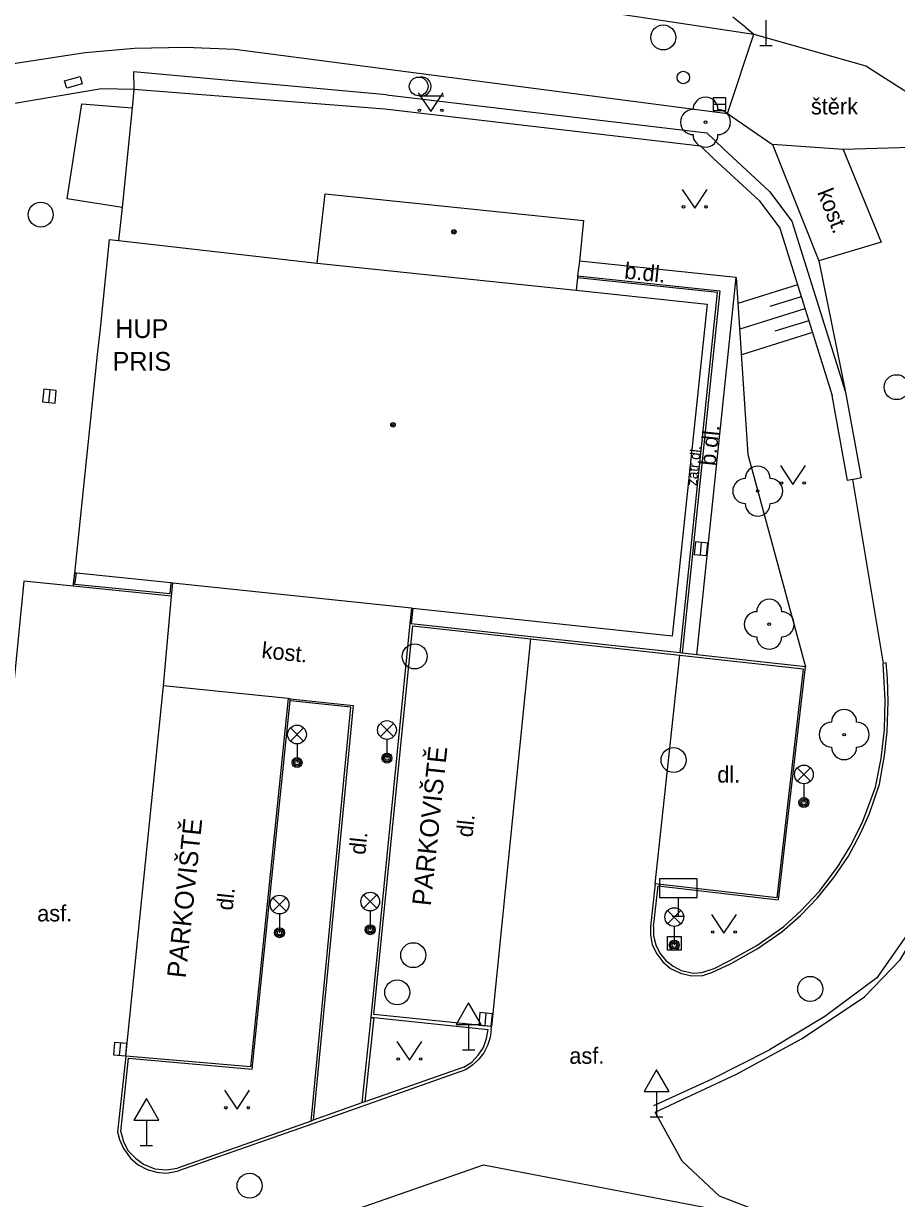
# Model space of a CAD drawing. Extents: x -598233 to -596890, y -1157848 to -1156431.
# Drawn here: x -597852.47 to -597817.53, y -1157095.4 to -1157048.36 of the extents above; entities that cross this region are included whole.
import ezdxf

# ---------------------------------------------------------------- set-up
doc = ezdxf.new("R2010")
doc.units = 0
for name, color, linetype in [('Level 10', 7, 'Continuous'), ('Level 11', 7, 'Continuous'), ('Level 14', 7, 'Continuous'), ('Level 15', 7, 'Continuous'), ('Level 22', 7, 'Continuous'), ('Level 24', 7, 'Continuous'), ('Level 27', 7, 'Continuous'), ('Level 31', 7, 'Continuous'), ('Level 33', 7, 'Continuous'), ('Level 34', 7, 'Continuous'), ('Level 36', 7, 'Continuous'), ('Level 39', 7, 'Continuous'), ('Level 40', 7, 'Continuous'), ('Level 41', 7, 'Continuous'), ('Level 5', 7, 'Continuous'), ('Level 7', 7, 'Continuous'), ('Level 9', 7, 'Continuous')]:
    doc.layers.add(name, color=color, linetype=linetype)

msp = doc.modelspace()

# ---------------------------------------------------------------- linework, layer by layer
at = {"layer": 'Level 10'}
for points in [[(-597823.54, -1157048.54), (-597824.07, -1157048.11)], [(-597823.54, -1157048.54), (-597823.23, -1157048.79)], [(-597824.29, -1157051.97), (-597823.23, -1157048.79)], [(-597853.21, -1157050.02), (-597850, -1157049.52)], [(-597850, -1157049.52), (-597848.02, -1157049.35)], [(-597848.02, -1157049.35), (-597845.99, -1157049.31)], [(-597845.99, -1157049.31), (-597844.01, -1157049.39)], [(-597844.01, -1157049.39), (-597824.29, -1157051.97)], [(-597812.02, -1157057.86), (-597813.09, -1157058.02), (-597815.59, -1157056.6), (-597815.58, -1157053.29), (-597819.66, -1157053.4), (-597822.49, -1157053.2)], [(-597822.49, -1157053.2), (-597820.64, -1157057.86), (-597819.56, -1157063.12)], [(-597819.28, -1157066.62), (-597818.06, -1157073.98)], [(-597850.48, -1157070.89), (-597850.42, -1157070.36)], [(-597846.54, -1157071.29), (-597850.48, -1157070.89)], [(-597846.86, -1157074.88), (-597846.54, -1157071.29)], [(-597837, -1157072.38), (-597838.57, -1157088.15)], [(-597836.95, -1157072.39), (-597837, -1157072.38)], [(-597832.1599, -1157072.9099), (-597836.95, -1157072.39)], [(-597826.19, -1157073.56), (-597832.1599, -1157072.9099)], [(-597826.11, -1157073.57), (-597826.19, -1157073.56)], [(-597825.52, -1157073.63), (-597826.11, -1157073.57)], [(-597827.25, -1157084.52), (-597827.07, -1157082.89), (-597822.25, -1157083.45), (-597821.17, -1157074.12), (-597825.52, -1157073.63)], [(-597827.25, -1157084.52), (-597827.25, -1157084.89), (-597827.1599, -1157085.25), (-597827, -1157085.58), (-597826.76, -1157085.87), (-597826.4699, -1157086.1), (-597826.14, -1157086.27), (-597825.65, -1157086.38), (-597825.32, -1157086.35), (-597824.82, -1157086.19), (-597824.19, -1157085.87), (-597823.12, -1157085.27), (-597822.04, -1157084.51), (-597821.35, -1157083.89), (-597820.62, -1157083.11), (-597819.88, -1157082.14), (-597819.38, -1157081.31), (-597818.88, -1157080.34), (-597818.36, -1157078.93), (-597818.14, -1157077.78), (-597818.01, -1157076.62), (-597817.98, -1157075.45), (-597818.06, -1157073.98)], [(-597841.87, -1157075.39), (-597846.86, -1157074.88)], [(-597848.57, -1157092.73), (-597848.26, -1157089.79), (-597843.31, -1157090.2199), (-597841.8, -1157075.48)], [(-597841.79, -1157075.4), (-597841.87, -1157075.39)], [(-597841.8, -1157075.48), (-597841.79, -1157075.4)], [(-597800.82, -1157099.89), (-597800.99, -1157099.88), (-597801.12, -1157099.86), (-597813.56, -1157097.73), (-597821.74, -1157096.41), (-597824.61, -1157095.31), (-597826.1, -1157093.91), (-597827.18, -1157091.95), (-597823.93, -1157090.42), (-597821.3, -1157089), (-597818.81, -1157087.33), (-597817.38, -1157085.85), (-597815.84, -1157083.27), (-597814.63, -1157080.61)], [(-597838.57, -1157088.15), (-597838.45, -1157088.1599)], [(-597838.45, -1157088.1599), (-597833.87, -1157088.63)], [(-597834.84, -1157090.15), (-597834.52, -1157089.94), (-597834.27, -1157089.6599), (-597834.06, -1157089.35), (-597833.93, -1157088.99), (-597833.87, -1157088.63)], [(-597834.84, -1157090.15), (-597838.8, -1157091.53)], [(-597838.93, -1157091.57), (-597840.87, -1157092.27)], [(-597838.8, -1157091.53), (-597838.93, -1157091.57)], [(-597840.96, -1157092.3), (-597846.31, -1157094.19)], [(-597840.87, -1157092.27), (-597840.96, -1157092.3)], [(-597848.57, -1157092.73), (-597848.4699, -1157093.13), (-597848.28, -1157093.49), (-597847.99, -1157093.79), (-597847.6599, -1157094.03), (-597847.21, -1157094.21), (-597846.74, -1157094.26), (-597846.31, -1157094.19)]]:
    msp.add_lwpolyline(points, dxfattribs=at)
at = {"layer": 'Level 11'}
for points in [[(-597835.37, -1157046.94), (-597823.23, -1157048.79)], [(-597823.23, -1157048.79), (-597818.75, -1157050.05), (-597816.47, -1157051.51), (-597815.58, -1157053.29)], [(-597837.94, -1157051.22), (-597848.07, -1157050.29), (-597848.05, -1157050.99), (-597838, -1157051.77)], [(-597853.86, -1157051.7199), (-597849.35, -1157050.96)], [(-597849.35, -1157050.96), (-597848.05, -1157050.99)], [(-597848.05, -1157050.99), (-597848.12, -1157051.74)], [(-597837.94, -1157051.22), (-597825.12, -1157052.74), (-597824.46, -1157053.37), (-597822.61, -1157055.08), (-597821.71, -1157056.27), (-597819.56, -1157063.12)], [(-597850.7199, -1157055.38), (-597850.14, -1157051.57)], [(-597850.14, -1157051.57), (-597848.12, -1157051.74)], [(-597848.12, -1157051.74), (-597848.52, -1157055.73)], [(-597824.29, -1157051.97), (-597822.49, -1157053.2)], [(-597819.66, -1157053.4), (-597818.14, -1157057.12), (-597820.64, -1157057.86)], [(-597848.52, -1157055.73), (-597850.7199, -1157055.38)], [(-597848.52, -1157055.73), (-597848.6599, -1157057.05)], [(-597825.52, -1157073.63), (-597823.94, -1157058.53), (-597830.2199, -1157057.87)], [(-597826.19, -1157073.56), (-597824.69, -1157059.13), (-597830.3, -1157058.54)], [(-597830.29, -1157058.46), (-597824.6, -1157059.06), (-597826.11, -1157073.57)], [(-597819.56, -1157063.12), (-597818.94, -1157066.55)], [(-597850.48, -1157070.89), (-597852.46, -1157070.69), (-597854.08, -1157087.11)], [(-597846.57, -1157070.76), (-597846.61, -1157071.2), (-597850.4099, -1157070.82), (-597850.35, -1157070.37)], [(-597846.54, -1157071.29), (-597846.49, -1157070.77)], [(-597836.94, -1157071.77), (-597837, -1157072.38)], [(-597836.89, -1157071.78), (-597836.95, -1157072.39)], [(-597833.75, -1157088.64), (-597833.74, -1157088.52), (-597838.44, -1157088.04), (-597836.89, -1157072.4699), (-597832.17, -1157072.99)], [(-597832.17, -1157072.99), (-597833.74, -1157088.52)], [(-597832.17, -1157072.99), (-597826.2, -1157073.65)], [(-597827.37, -1157084.51), (-597827.37, -1157084.85), (-597827.3, -1157085.24), (-597827.12, -1157085.61), (-597826.88, -1157085.93), (-597826.57, -1157086.19), (-597826.17, -1157086.38), (-597825.73, -1157086.49), (-597825.28, -1157086.4699), (-597824.9099, -1157086.36), (-597824.17, -1157086.01), (-597823.1, -1157085.4), (-597822.12, -1157084.73), (-597821.37, -1157084.07), (-597820.69, -1157083.36), (-597820.03, -1157082.55), (-597819.45, -1157081.7), (-597818.96, -1157080.79), (-597818.6, -1157079.99), (-597818.2, -1157078.82), (-597818, -1157077.67), (-597817.9, -1157076.7), (-597817.86, -1157075.5), (-597817.88, -1157074.58), (-597817.94, -1157073.96)], [(-597826.2, -1157073.65), (-597821.26, -1157074.19), (-597822.32, -1157083.36), (-597827.19, -1157082.8)], [(-597826.6, -1157077.37), (-597826.2, -1157073.65)], [(-597817.94, -1157073.96), (-597818.06, -1157073.98)], [(-597848.37, -1157089.7), (-597846.86, -1157074.88)], [(-597841.87, -1157075.39), (-597843.38, -1157090.13), (-597848.37, -1157089.7)], [(-597840.96, -1157092.3), (-597839.36, -1157075.73), (-597841.8, -1157075.48)], [(-597841.79, -1157075.4), (-597839.27, -1157075.6599), (-597840.87, -1157092.27)], [(-597827.19, -1157082.8), (-597826.6, -1157077.37)], [(-597827.19, -1157082.8), (-597827.37, -1157084.51)], [(-597826.69, -1157085.46), (-597826.69, -1157084.9099), (-597826.14, -1157084.9099), (-597826.14, -1157085.46), (-597826.69, -1157085.46)], [(-597838.57, -1157088.15), (-597838.93, -1157091.57)], [(-597838.45, -1157088.1599), (-597838.8, -1157091.53)], [(-597833.75, -1157088.64), (-597833.79, -1157088.96), (-597833.89, -1157089.27), (-597834.04, -1157089.57), (-597834.24, -1157089.83), (-597834.48, -1157090.05), (-597834.6338, -1157090.1526), (-597834.78, -1157090.25)], [(-597848.37, -1157089.7), (-597848.7, -1157092.73)], [(-597834.78, -1157090.25), (-597840.89, -1157092.4099), (-597846.27, -1157094.3)], [(-597848.7, -1157092.73), (-597848.62, -1157093.04), (-597848.46, -1157093.4), (-597848.18, -1157093.79), (-597847.88, -1157094.06), (-597847.52, -1157094.24), (-597847.13, -1157094.35), (-597847.03, -1157094.36)], [(-597847.03, -1157094.36), (-597846.73, -1157094.39), (-597846.27, -1157094.3)], [(-597842.53, -1157097.51), (-597842.73, -1157097.08), (-597834.05, -1157094.05), (-597821.74, -1157096.41)]]:
    msp.add_lwpolyline(points, dxfattribs=at)
at = {"layer": 'Level 14'}
msp.add_lwpolyline([(-597823.94, -1157058.53), (-597823.47, -1157065.62), (-597823.08, -1157067.08), (-597821.17, -1157074.12)], dxfattribs=at)
at = {"layer": 'Level 15'}
for points in [[(-597821.49, -1157058.82), (-597823.87, -1157059.57)], [(-597821.34, -1157059.3), (-597822.59, -1157059.69)], [(-597821.19, -1157059.78), (-597823.8, -1157060.6)], [(-597821.04, -1157060.26), (-597822.4, -1157060.68)], [(-597820.89, -1157060.73), (-597823.73, -1157061.63)]]:
    msp.add_lwpolyline(points, dxfattribs=at)
at = {"layer": 'Level 22'}
for centre in [(-597825.17, -1157052.31), (-597823.08, -1157067.08), (-597822.62, -1157072.41), (-597819.62, -1157076.83)]:
    msp.add_circle(centre, 0.05, dxfattribs=at)
for centre, start, end in [((-597825.17, -1157051.81), 0, 180), ((-597825.67, -1157052.31), 90, 270), ((-597824.67, -1157052.31), 270, 90), ((-597825.17, -1157052.81), 180, 0), ((-597823.08, -1157066.58), 0, 180), ((-597823.58, -1157067.08), 90, 270), ((-597822.58, -1157067.08), 270, 90), ((-597823.08, -1157067.58), 180, 0), ((-597822.62, -1157071.91), 0, 180), ((-597823.12, -1157072.41), 90, 270), ((-597822.12, -1157072.41), 270, 90), ((-597822.62, -1157072.91), 180, 0), ((-597819.62, -1157076.33), 0, 180), ((-597820.12, -1157076.83), 90, 270), ((-597819.12, -1157076.83), 270, 90), ((-597819.62, -1157077.33), 180, 0)]:
    msp.add_arc(centre, 0.5, start, end, dxfattribs=at)
at = {"layer": 'Level 24'}
for points in [[(-597850.83, -1157050.65), (-597850.2, -1157050.48)], [(-597850.2, -1157050.48), (-597850.12, -1157050.77)], [(-597850.74, -1157050.95), (-597850.83, -1157050.65)], [(-597850.12, -1157050.77), (-597850.74, -1157050.95)]]:
    msp.add_lwpolyline(points, dxfattribs=at)
at = {"layer": 'Level 27'}
for p, q in [((-597824.86, -1157051.59), (-597824.36, -1157051.59)), ((-597851.4562, -1157063.5286), (-597851.4038, -1157063.0314)), ((-597825.376, -1157069.6386), (-597825.324, -1157069.1414)), ((-597833.9917, -1157088.479), (-597833.9481, -1157087.981)), ((-597848.621, -1157089.6691), (-597848.579, -1157089.1709))]:
    msp.add_line(p, q, dxfattribs=at)
for points in [[(-597824.86, -1157051.84), (-597824.36, -1157051.84), (-597824.36, -1157051.34), (-597824.86, -1157051.34)], [(-597851.2075, -1157063.5548), (-597851.1552, -1157063.0575), (-597851.6525, -1157063.0052), (-597851.7048, -1157063.5025)], [(-597825.1274, -1157069.6646), (-597825.0754, -1157069.1674), (-597825.5726, -1157069.1154), (-597825.6246, -1157069.6126)], [(-597833.7427, -1157088.5009), (-597833.699, -1157088.0028), (-597834.1971, -1157087.9591), (-597834.2408, -1157088.4572)], [(-597848.3718, -1157089.6901), (-597848.3299, -1157089.1918), (-597848.8282, -1157089.1499), (-597848.8701, -1157089.6482)]]:
    msp.add_lwpolyline(points, close=True, dxfattribs=at)
for centre in [(-597826.86, -1157048.92), (-597851.78, -1157056.01), (-597817.52, -1157062.92), (-597836.81, -1157073.7), (-597826.45, -1157077.85), (-597836.87, -1157085.6599), (-597837.51, -1157087.15), (-597820.98, -1157087.01), (-597843.42, -1157094.89)]:
    msp.add_circle(centre, 0.5, dxfattribs=at)
at = {"layer": 'Level 31'}
msp.add_circle((-597826.06, -1157050.52), 0.25, dxfattribs=at)
at = {"layer": 'Level 33'}
for p, q in [((-597838.185, -1157076.91), (-597837.655, -1157076.38)), ((-597838.185, -1157076.38), (-597837.655, -1157076.91)), ((-597841.785, -1157077.09), (-597841.255, -1157076.56)), ((-597841.785, -1157076.56), (-597841.255, -1157077.09)), ((-597841.52, -1157077.2), (-597841.52, -1157077.95)), ((-597837.92, -1157077.02), (-597837.92, -1157077.77)), ((-597821.495, -1157078.69), (-597820.965, -1157078.16)), ((-597821.495, -1157078.16), (-597820.965, -1157078.69)), ((-597821.23, -1157078.8), (-597821.23, -1157079.55)), ((-597842.4849, -1157083.9), (-597841.9549, -1157083.37)), ((-597842.4849, -1157083.37), (-597841.9549, -1157083.9)), ((-597838.855, -1157083.78), (-597838.325, -1157083.25)), ((-597838.855, -1157083.25), (-597838.325, -1157083.78)), ((-597838.59, -1157083.89), (-597838.59, -1157084.64)), ((-597826.685, -1157084.4), (-597826.155, -1157083.87)), ((-597826.685, -1157083.87), (-597826.155, -1157084.4)), ((-597842.2199, -1157084.01), (-597842.2199, -1157084.76)), ((-597826.42, -1157084.51), (-597826.42, -1157085.26))]:
    msp.add_line(p, q, dxfattribs=at)
for centre, radius in [((-597837.92, -1157076.645), 0.375), ((-597841.52, -1157076.825), 0.375), ((-597841.52, -1157077.95), 0.2), ((-597841.52, -1157077.95), 0.1445), ((-597837.92, -1157077.77), 0.2), ((-597837.92, -1157077.77), 0.1445), ((-597837.92, -1157077.77), 0.0876), ((-597841.52, -1157077.95), 0.0876), ((-597821.23, -1157078.425), 0.375), ((-597821.23, -1157079.55), 0.2), ((-597821.23, -1157079.55), 0.1445), ((-597821.23, -1157079.55), 0.0876), ((-597842.2199, -1157083.635), 0.375), ((-597838.59, -1157083.515), 0.375), ((-597826.42, -1157084.135), 0.375), ((-597842.2199, -1157084.76), 0.2), ((-597842.2199, -1157084.76), 0.1445), ((-597842.2199, -1157084.76), 0.0876), ((-597838.59, -1157084.64), 0.2), ((-597838.59, -1157084.64), 0.1445), ((-597838.59, -1157084.64), 0.0876), ((-597826.42, -1157085.26), 0.2), ((-597826.42, -1157085.26), 0.1445), ((-597826.42, -1157085.26), 0.0876)]:
    msp.add_circle(centre, radius, dxfattribs=at)
at = {"layer": 'Level 34'}
for p, q in [((-597822.75, -1157048.222), (-597822.75, -1157049.24)), ((-597823, -1157049.24), (-597822.5, -1157049.24)), ((-597826.26, -1157083.35), (-597826.26, -1157084.1)), ((-597826.51, -1157084.1), (-597826.01, -1157084.1)), ((-597834.65, -1157088.432), (-597834.65, -1157089.45)), ((-597834.9, -1157089.45), (-597834.4, -1157089.45)), ((-597827.13, -1157091.112), (-597827.13, -1157092.13)), ((-597847.55, -1157092.262), (-597847.55, -1157093.28)), ((-597827.38, -1157092.13), (-597826.88, -1157092.13)), ((-597847.8, -1157093.28), (-597847.3, -1157093.28))]:
    msp.add_line(p, q, dxfattribs=at)
for points in [[(-597827.01, -1157083.35), (-597825.51, -1157083.35), (-597825.51, -1157082.6), (-597827.01, -1157082.6)], [(-597835.15, -1157088.432), (-597834.15, -1157088.432), (-597834.65, -1157087.566)], [(-597827.63, -1157091.112), (-597826.63, -1157091.112), (-597827.13, -1157090.246)], [(-597848.05, -1157092.262), (-597847.05, -1157092.262), (-597847.55, -1157091.396)]]:
    msp.add_lwpolyline(points, close=True, dxfattribs=at)
at = {"layer": 'Level 36'}
msp.add_line((-597836.65, -1157051.255), (-597835.65, -1157051.255), dxfattribs=at)
for points in [[(-597836.67, -1157051.14), (-597836.17, -1157051.89), (-597835.67, -1157051.14)], [(-597826.1, -1157055), (-597825.6, -1157055.75), (-597825.1, -1157055)], [(-597822.17, -1157066.06), (-597821.67, -1157066.81), (-597821.17, -1157066.06)], [(-597824.93, -1157084.03), (-597824.43, -1157084.78), (-597823.93, -1157084.03)], [(-597837.52, -1157089.12), (-597837.02, -1157089.87), (-597836.52, -1157089.12)], [(-597844.42, -1157091.07), (-597843.92, -1157091.82), (-597843.42, -1157091.07)]]:
    msp.add_lwpolyline(points, dxfattribs=at)
for centre, radius in [((-597836.65, -1157050.8796), 0.375), ((-597836.6202, -1157051.8398), 0.05), ((-597835.7208, -1157051.8398), 0.05), ((-597826.0502, -1157055.6998), 0.05), ((-597825.1508, -1157055.6998), 0.05), ((-597822.1202, -1157066.7598), 0.05), ((-597821.2208, -1157066.7598), 0.05), ((-597824.8802, -1157084.7298), 0.05), ((-597823.9808, -1157084.7298), 0.05), ((-597837.4702, -1157089.8198), 0.05), ((-597836.5708, -1157089.8198), 0.05), ((-597844.3702, -1157091.7698), 0.05), ((-597843.4708, -1157091.7698), 0.05)]:
    msp.add_circle(centre, radius, dxfattribs=at)
msp.add_arc((-597836.525, -1157050.8796), 0.375, 260.40593, 99.59407, dxfattribs=at)
at = {"layer": 'Level 39'}
for centre, radius in [((-597835.24, -1157056.7), 0.09), ((-597835.24, -1157056.7), 0.0398), ((-597837.68, -1157064.43), 0.09), ((-597837.68, -1157064.43), 0.0398)]:
    msp.add_circle(centre, radius, dxfattribs=at)
at = {"layer": 'Level 5'}
for points in [[(-597840.71, -1157057.96), (-597840.39, -1157055.18)], [(-597840.39, -1157055.18), (-597830.05, -1157056.25)], [(-597830.05, -1157056.25), (-597830.2199, -1157057.87)], [(-597850.42, -1157070.36), (-597849.5, -1157061.61), (-597849.45, -1157061.14), (-597849.44, -1157061.04), (-597849.39, -1157060.57), (-597849.02, -1157057.01)], [(-597849.02, -1157057.01), (-597848.6599, -1157057.05)], [(-597848.6599, -1157057.05), (-597840.71, -1157057.96)], [(-597840.71, -1157057.96), (-597830.35, -1157059.03)], [(-597830.2199, -1157057.87), (-597830.29, -1157058.46)], [(-597830.3, -1157058.54), (-597830.35, -1157059.03)], [(-597830.29, -1157058.46), (-597830.3, -1157058.54)], [(-597830.35, -1157059.03), (-597825.1, -1157059.6)], [(-597825.1, -1157059.6), (-597826.5, -1157072.89)], [(-597850.35, -1157070.37), (-597850.42, -1157070.36)], [(-597846.57, -1157070.76), (-597850.35, -1157070.37)], [(-597846.49, -1157070.77), (-597846.57, -1157070.76)], [(-597836.94, -1157071.77), (-597846.49, -1157070.77)], [(-597836.89, -1157071.78), (-597836.94, -1157071.77)], [(-597826.5, -1157072.89), (-597836.89, -1157071.78)]]:
    msp.add_lwpolyline(points, dxfattribs=at)
at = {"layer": 'Level 7'}
for points in [[(-597838, -1157051.77), (-597825.37, -1157053.26), (-597824.85, -1157053.76), (-597823.02, -1157055.45), (-597822.2, -1157056.56), (-597820.1, -1157063.25)], [(-597818.94, -1157066.55), (-597819.17, -1157066.6), (-597819.28, -1157066.62), (-597819.48, -1157066.65), (-597820.1, -1157063.25)]]:
    msp.add_lwpolyline(points, dxfattribs=at)
at = {"layer": 'Level 9'}
for points in [[(-597816.84, -1157084.47), (-597818.31, -1157086.57), (-597820.4, -1157088.12), (-597822.61, -1157089.45)], [(-597824.93, -1157090.62), (-597822.61, -1157089.45)], [(-597827.24, -1157091.68), (-597824.93, -1157090.62)]]:
    msp.add_lwpolyline(points, dxfattribs=at)

# ---------------------------------------------------------------- texts
at = {"layer": 'Level 40'}
for s, p in [('štěrk', (-597820.95, -1157052)), ('dl.', (-597824.7, -1157078.75)), ('asf.', (-597851.92, -1157084.31)), ('asf.', (-597830.62, -1157090.01))]:
    msp.add_text(s, height=0.65, dxfattribs=at).set_placement(p)
for s, height, rotation, p in [('kost.', 0.65, 291.65288, (-597820.71, -1157055.12)), ('b.dl.', 0.65, 353.98049, (-597828.44, -1157058.57)), ('b.dl.', 0.65, 84.02438, (-597824.77, -1157066.09)), ('zatr.dl.', 0.4, 83.74174, (-597825.53, -1157066.88)), ('kost.', 0.65, 354, (-597842.96, -1157073.76)), ('dl.', 0.65, 84, (-597834.5, -1157080.96)), ('dl.', 0.65, 84, (-597838.79, -1157081.66)), ('dl.', 0.65, 84, (-597844.1, -1157083.89))]:
    msp.add_text(s, height=height, rotation=rotation, dxfattribs=at).set_placement(p)
at = {"layer": 'Level 41'}
for s, p in [('HUP', (-597848.79, -1157060.95)), ('PRIS', (-597848.9, -1157062.26))]:
    msp.add_text(s, height=0.75, dxfattribs=at).set_placement(p)
for p in [(-597836.17, -1157083.71), (-597845.98, -1157086.6)]:
    msp.add_text('PARKOVIŠTĚ', height=0.75, rotation=84, dxfattribs=at).set_placement(p)

doc.saveas('drawing.dxf')
